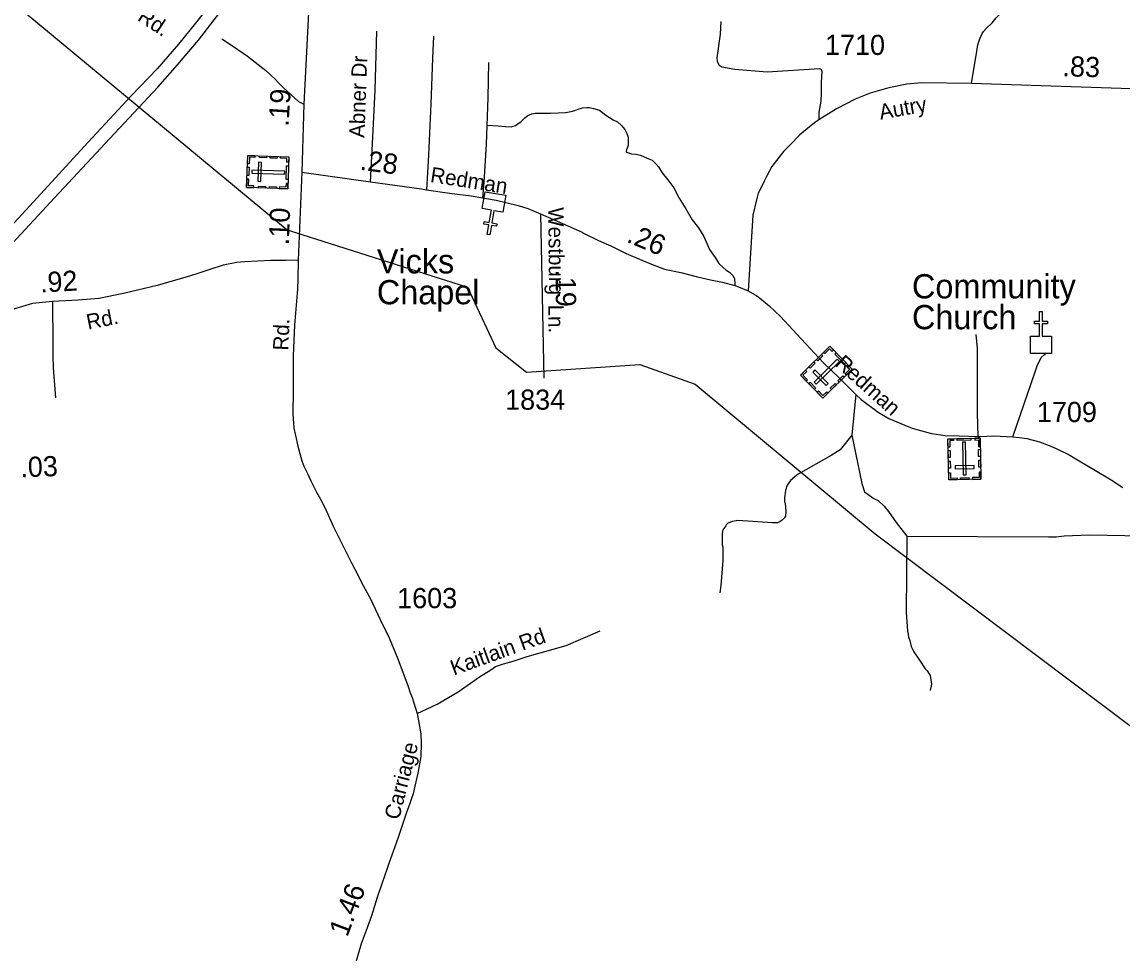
# Model space of a CAD drawing. Extents: x 2220236 to 2384410, y 720751 to 894131.
# Drawn here: x 2322969 to 2329781, y 789041 to 794812 of the extents above; entities that cross this region are included whole.
import ezdxf

# ---------------------------------------------------------------- set-up
doc = ezdxf.new("R2010")
doc.units = 0
doc.layers.add('Default', color=7, linetype='Continuous')

msp = doc.modelspace()

# ---------------------------------------------------------------- linework, layer by layer
at = {"layer": 'Default'}
for p, q in [((2324702.1, 793883), (2324679.8, 793336.9)), ((2326179.7, 793623.3), (2326199.9, 792607)), ((2328133.1, 792504.6), (2328109.2, 792253.5))]:
    msp.add_line(p, q, dxfattribs=at)
for points in [[(2314601.4, 799322.8), (2318782.1, 797406.7), (2318996.5, 796993.4), (2319167.5, 796881.1), (2319181.6, 796873.3), (2319227.8, 796855.8), (2319257.9, 796848.2), (2320082.2, 796607.2), (2321023, 795555.6), (2322148.4, 795565.8), (2324611.2, 793525.3), (2325728.4, 793169.4), (2325904.4, 792793.5), (2326094, 792643.6), (2326795.1, 792691.2), (2327138.2, 792569), (2328253.7, 791643.4), (2330063.6, 790279.5)], [(2324771, 795862.6), (2324672.4, 795723), (2324529.7, 795470.8), (2324404.9, 795293.1), (2324260.7, 795096.5), (2324111, 794890.4), (2324043.6, 794804.3), (2323938.8, 794675.1), (2323805.9, 794521.5), (2323646.8, 794356.7), (2323377.2, 794066.4), (2323040.3, 793699.3), (2322778.2, 793416.5), (2322473.1, 793094.3), (2322160.5, 792761), (2321943.4, 792525), (2321731.9, 792298.4), (2321552.2, 792099.8), (2321436.1, 791959.4), (2321365, 791871.3), (2321275.1, 791749.6), (2321229.9, 791679), (2321198.4, 791629.7), (2321136.1, 791537.9)], [(2321144.7, 791392.4), (2321232.6, 791530.2), (2321321, 791665.3), (2321423.9, 791805.8), (2321528.8, 791944.4), (2321631.7, 792064.2), (2321712.2, 792159.8), (2322090.3, 792560.6), (2322515.2, 793013.8), (2322885.9, 793416.5), (2323170.4, 793723.6), (2323542.9, 794122.5), (2323810.6, 794409.1), (2323932.2, 794547.7), (2324061.4, 794699.4), (2324194.3, 794869.8), (2324321.6, 795032.8), (2324526.5, 795311.4), (2324639.5, 795479.3), (2324769.4, 795665.1)], [(2328848.8, 794431.8), (2328885.1, 794642.8), (2328889.2, 794670.6), (2328898.5, 794701), (2328902.3, 794710.9), (2328916.1, 794741.1), (2328924, 794753.2), (2328939.6, 794771.3), (2328977.4, 794807.8), (2329002.9, 794838.1), (2329026.8, 794862.3), (2329034.4, 794886.4), (2329042.1, 794928.3), (2329018.8, 795038), (2329000.1, 795107.9)], [(2324743.2, 794871.1), (2324714.3, 794303.4), (2324702.1, 793883)], [(2327297.9, 794815.6), (2327292.8, 794735.6), (2327272.5, 794589.5), (2327274.8, 794569.4), (2327284.9, 794547.6), (2327291, 794539.7), (2327303, 794533.8), (2327382.7, 794519.8), (2327583.1, 794504), (2327907.5, 794524.1), (2327919, 794519.8), (2327921.9, 794505.4), (2327919, 794437.6), (2327917.5, 794369.8), (2327916.1, 794322.2), (2327904.6, 794253), (2327903.1, 794205.4)], [(2324207.4, 794706.8), (2324278, 794660.5), (2324366.2, 794600.9), (2324478.7, 794512.6), (2324536, 794457.4), (2324558.1, 794435.3), (2324586.8, 794406.7), (2324680.6, 794319.6), (2324714.3, 794303.4)], [(2325127.4, 793822.9), (2325138.9, 794057.5), (2325156.2, 794390.7), (2325166.3, 794754.2)], [(2325518, 794723.2), (2325512.2, 794586.2), (2325500.7, 794304.9), (2325486.3, 793987.5), (2325474.8, 793773.6)], [(2325823.8, 793723.4), (2325830.8, 793818), (2325845.3, 794056.1), (2325855.3, 794341.7), (2325861.1, 794560.2)], [(2330270.2, 794382.8), (2328848.8, 794431.8), (2328541.8, 794434.7), (2328449.5, 794427.5), (2328337.1, 794404.4), (2328221.7, 794371.2), (2328129.5, 794333.7), (2328014.1, 794274.6), (2327903.1, 794205.4), (2327877.2, 794186.6), (2327833.9, 794152), (2327786.4, 794113), (2327725.8, 794051), (2327685.5, 794009.2), (2327613.4, 793916.8), (2327578.8, 793855.5), (2327564.4, 793826.7), (2327549.9, 793796.4), (2327528.3, 793753.1), (2327516.8, 793709.8), (2327494.7, 793616.3), (2327467, 793146.6)], [(2325850.3, 794172.9), (2325918.1, 794168.6), (2325962.7, 794164.2), (2325998.8, 794162.8), (2326011.8, 794167.1), (2326024.7, 794171.5), (2326040.6, 794181.5), (2326060.8, 794196), (2326083.8, 794217.6), (2326102.6, 794232), (2326127.1, 794243.6), (2326147.3, 794247.9), (2326179, 794247.9), (2326243.9, 794247.9), (2326334.7, 794252.2), (2326370.7, 794258), (2326392.3, 794263.8), (2326414, 794272.4), (2326439.9, 794279.6), (2326467.3, 794282.5), (2326484.6, 794282.5), (2326507.7, 794276.8), (2326545.2, 794265.2), (2326585.5, 794234.9), (2326630.2, 794206.1), (2326656.2, 794193.1), (2326682.1, 794171.5), (2326702.3, 794146.9), (2326713.8, 794122.4), (2326722.5, 794097.9), (2326722.5, 794077.7), (2326722.5, 794047.4), (2326712.4, 794021.4), (2326710.9, 794012.8), (2326712.4, 794005.6), (2326742.7, 793995.5), (2326771.5, 793994), (2326798.9, 793986.8), (2326840.7, 793969.5), (2326871, 793956.5), (2326892.6, 793936.3), (2326909.9, 793914.7), (2326934.4, 793877.9), (2326969, 793834.6), (2327006.5, 793785.6), (2327038.2, 793720.7), (2327080, 793655.8), (2327120.3, 793586.5), (2327157.8, 793537.5), (2327191, 793484.1), (2327227, 793404), (2327261.6, 793353.5), (2327284.7, 793316), (2327310.6, 793291.5), (2327330.8, 793275.7), (2327351, 793262.7), (2327365.4, 793248.2), (2327372.6, 793239.6), (2327381.3, 793222.3), (2327381.3, 793216.5), (2327382.7, 793194.9), (2327382.7, 793179.4)], [(2324702.1, 793883), (2325127.4, 793822.9), (2325443, 793778.4), (2325474.8, 793773.6), (2325616, 793752.4), (2325751.6, 793735.1), (2325823.8, 793723.4), (2325845.3, 793720), (2325905.8, 793708.4), (2326041.3, 793676.7), (2326101.9, 793657.9), (2326179.7, 793623.3)], [(2326179.7, 793623.3), (2326348.4, 793549.7), (2326437.5, 793510.8), (2326445.6, 793505), (2326538.7, 793458.9), (2326615.1, 793425), (2326711.7, 793378.8), (2326808.2, 793337), (2326867.3, 793312.4), (2326948.1, 793282.1), (2327049, 793260.5), (2327152.8, 793233.1), (2327233.5, 793215.8), (2327307, 793201.4), (2327382.7, 793179.4), (2327406.5, 793172.5), (2327467, 793146.6)], [(2324679.8, 793336.9), (2324602.1, 793334.3), (2324510.2, 793334.3), (2324349.6, 793327.8), (2324299.1, 793322.6), (2324215, 793305.8), (2324126.9, 793277.9), (2324063.4, 793255.9), (2324012.9, 793240.4), (2323805.8, 793179.5), (2323598.6, 793131.5), (2323444.5, 793100.4), (2323317.6, 793090.1), (2323158.3, 793081), (2323033.8, 793069.1), (2322819, 793005.8)], [(2324679.8, 793336.9), (2324677.2, 793220.9), (2324674.7, 793157.4), (2324657.6, 792934), (2324649.5, 792744), (2324647.9, 792528.1), (2324646.2, 792386.5), (2324652.6, 792297.1), (2324663, 792251.7), (2324677.2, 792185.6), (2324701.7, 792094.1), (2324714.8, 792062.5), (2324736.8, 792017.2), (2324757.5, 791971.8), (2324792.5, 791899.9), (2324816.8, 791858.2), (2324843.7, 791806.6), (2324898.7, 791685.2), (2325009.1, 791462.5), (2325049.9, 791388.9), (2325072.4, 791341.2), (2325127.4, 791239.8), (2325186.8, 791112.6), (2325242, 790999.2), (2325297.4, 790867.9), (2325361.2, 790696.6), (2325371.6, 790664.8), (2325385.8, 790629), (2325416.6, 790530.3), (2325438.7, 790404.6), (2325441.2, 790344.6), (2325438.7, 790263.4), (2325420.5, 790161), (2325402.4, 790079.4), (2325390.7, 790032.7), (2325381.7, 790004.2), (2325371.3, 789972.1), (2325350.6, 789917.7), (2325298.8, 789762.2), (2325267.7, 789675.4), (2325243.1, 789608), (2325227.6, 789563.9), (2325200.4, 789482.3), (2325168, 789391.6), (2325133.1, 789277.6), (2325105.9, 789202.4), (2325069.6, 789104), (2325032, 788975.9)], [(2327467, 793146.6), (2327519.6, 793116.8), (2327545.9, 793095), (2327596.8, 793054.2), (2327667.4, 792987.9), (2327742.4, 792904.9), (2327929.8, 792703), (2328029.3, 792607.8), (2328133.1, 792504.6), (2328166.6, 792475.3), (2328270.4, 792396), (2328336.3, 792356.1), (2328436.8, 792314.9), (2328481, 792297.3), (2328555.4, 792275.3), (2328601.6, 792263.7), (2328687, 792251.7), (2328773.1, 792250), (2328889.9, 792246), (2328900, 792245.7), (2328987.9, 792248.6), (2329104.7, 792243.5), (2329145.1, 792239.2), (2329191.2, 792232), (2329270.5, 792213.2), (2329329.6, 792190.2), (2329372.8, 792171.4), (2329453.6, 792132.5), (2329515.6, 792095), (2329606.4, 792040.1), (2329714.5, 791976.7), (2329787.3, 791930.5)], [(2323158.3, 793081), (2323159.6, 792819.9), (2323159.6, 792744.7), (2323162.2, 792670.9), (2323176.4, 792484.3)], [(2328889.9, 792246), (2328887, 792391.4), (2328885.6, 792629.4), (2328885.6, 792791), (2328878.4, 792877.5)], [(2329104.7, 792243.5), (2329244.5, 792645.6), (2329256, 792683.7), (2329281.5, 792734), (2329301.2, 792752.2), (2329307.2, 792752.2)], [(2328109.2, 792253.5), (2328036.2, 792162.7), (2327980.6, 792128.2), (2327775.9, 792012), (2327754.2, 791995.8), (2327728.5, 791973.5), (2327708.7, 791943.3), (2327697, 791911.2), (2327691.5, 791865.2), (2327691.8, 791843.2), (2327695.9, 791831.3), (2327700.4, 791783.3), (2327696.7, 791751.3), (2327690.9, 791741.3), (2327677.1, 791727.1), (2327665, 791719), (2327647.2, 791710.7), (2327617.2, 791710.5), (2327401.3, 791726.1), (2327369.3, 791719.7), (2327339.3, 791709.5), (2327331.4, 791701.4), (2327327.6, 791691.4), (2327309.8, 791667.1), (2327306.1, 791645.1), (2327304.8, 791575.1), (2327309, 791559.2), (2327310, 791477.2), (2327297.5, 791323.3), (2327290.1, 791277.2)], [(2328109.2, 792253.5), (2328170.4, 791954.3), (2328186.9, 791902.6), (2328245.4, 791861.2), (2328271.5, 791849.4), (2328307.8, 791813.9), (2328336.1, 791780.3), (2328382.9, 791712.7), (2328447.8, 791627.4)], [(2328447.8, 791627.4), (2329325.3, 791624.7), (2329374.3, 791624), (2329423.3, 791629.8), (2329579, 791635.5), (2330017.2, 791629), (2330083.5, 791627.6), (2330106.6, 791633.4), (2330131.1, 791646.3), (2330147, 791662.2), (2330161.4, 791683.8)], [(2328447.8, 791627.4), (2328444.8, 791157.7), (2328452, 791039.7), (2328456.3, 791021.9), (2328458.5, 791003.8), (2328466.8, 790981.9), (2328475.1, 790944.1), (2328481.2, 790932.1), (2328491.4, 790912.3), (2328527.9, 790860.6), (2328562.5, 790807), (2328574.6, 790795.3), (2328593, 790765.4), (2328601.5, 790711.5), (2328594, 790673.4)], [(2325416.6, 790530.3), (2325541, 790587.3), (2325670.4, 790663.8), (2325802.5, 790757.1), (2325872.5, 790800.5), (2325902.2, 790821.2), (2325951.4, 790836.8), (2326011, 790853.6), (2326097.8, 790882.1), (2326338.6, 790950.8), (2326549.7, 791042.8)]]:
    msp.add_lwpolyline(points, dxfattribs=at)
for points in [[(2324360.3, 793787), (2324367.1, 793986), (2324621.6, 793977.2), (2324614.7, 793778.2)], [(2324410.4, 793984.5), (2324410.1, 793973.2), (2324377.9, 793974.3), (2324376.5, 793933.8), (2324365.4, 793934.2), (2324367.2, 793986)], [(2324483.1, 793970.6), (2324439.8, 793972.1), (2324440.2, 793983.5), (2324483.5, 793982)], [(2324549, 793968.3), (2324505.7, 793969.8), (2324506.1, 793981.2), (2324549.4, 793979.7)], [(2324620.4, 793944.1), (2324609, 793944.5), (2324609.7, 793966.5), (2324569.3, 793967.9), (2324569.7, 793979), (2324621.6, 793977.2)], [(2324362.8, 793861), (2324364.6, 793912.8), (2324376, 793912.4), (2324374.2, 793860.6)], [(2324393.3, 793894.9), (2324392.6, 793876.3), (2324595.3, 793869.3), (2324596, 793888)], [(2324429.7, 793825.4), (2324448.3, 793824.8), (2324452.4, 793942.5), (2324433.7, 793943.1)], [(2324605.2, 793836.1), (2324608.2, 793920.9), (2324619.5, 793920.5), (2324616.6, 793835.7)], [(2324403.5, 793785.5), (2324403.9, 793796.8), (2324371.8, 793798), (2324373.2, 793838.5), (2324362, 793838.9), (2324360.3, 793787)], [(2324615.8, 793811.3), (2324604.3, 793811.7), (2324603.6, 793789.7), (2324563.2, 793791.1), (2324562.8, 793780), (2324614.7, 793778.2)], [(2324477.7, 793782.9), (2324434.4, 793784.4), (2324434.8, 793795.8), (2324478, 793794.3)], [(2324544.8, 793780.6), (2324501.5, 793782.1), (2324501.9, 793793.5), (2324545.2, 793792)], [(2325947.9, 793634.1), (2325891.7, 793643.6), (2325878.8, 793568.6), (2325910.4, 793563.2), (2325907.7, 793547.4), (2325876.1, 793552.8), (2325865.9, 793493.6), (2325850.1, 793496.3), (2325860.3, 793555.5), (2325828.8, 793561), (2325831.5, 793576.7), (2325863, 793571.3), (2325876, 793646.3), (2325819.2, 793656.2), (2325837.2, 793761.1), (2325965.9, 793739)], [(2329214.3, 792866.8), (2329271.2, 792866.9), (2329271.2, 792943), (2329239.2, 792943), (2329239.2, 792959), (2329271.2, 792959), (2329271.2, 793019.2), (2329287.2, 793019.2), (2329287.2, 792959), (2329319.2, 792959), (2329319.2, 792943), (2329287.2, 792943), (2329287.2, 792866.9), (2329344.9, 792866.8), (2329344.9, 792760.3), (2329214.3, 792760.3)], [(2327929.5, 792483.5), (2327789.8, 792625.4), (2327971.2, 792804), (2328110.9, 792662.2)], [(2327994.4, 792780.4), (2327986.3, 792772.4), (2327970.8, 792788), (2327942, 792759.7), (2327934.2, 792767.6), (2327971.2, 792804)], [(2327873.9, 792581.7), (2327887, 792568.4), (2328031.4, 792710.7), (2328018.3, 792724)], [(2327927.7, 792745.2), (2327896.8, 792714.8), (2327888.8, 792722.9), (2327919.7, 792753.3)], [(2328062.4, 792695.1), (2328002.9, 792755.5), (2328011, 792763.5), (2328070.5, 792703.1)], [(2327820.6, 792655.8), (2327828.6, 792647.7), (2327805.7, 792625.2), (2327834.1, 792596.3), (2327826.2, 792588.5), (2327789.8, 792625.4)], [(2327880.7, 792699), (2327849.8, 792668.6), (2327841.8, 792676.7), (2327872.7, 792707.1)], [(2327949.3, 792560.3), (2327962.6, 792573.4), (2327880, 792657.3), (2327866.7, 792644.2)], [(2328087.7, 792685.7), (2328079.5, 792677.7), (2328094.9, 792662), (2328066.1, 792633.6), (2328073.9, 792625.7), (2328110.9, 792662.1)], [(2328061.1, 792613.1), (2328030.2, 792582.7), (2328022.2, 792590.8), (2328053.1, 792621.2)], [(2327877.5, 792536.3), (2327841.2, 792573.2), (2327849.3, 792581.2), (2327885.6, 792544.3)], [(2327960.3, 792513.9), (2327952.4, 792522), (2327929.4, 792499.4), (2327901, 792528.3), (2327893.1, 792520.5), (2327929.5, 792483.5)], [(2328013.2, 792565.9), (2327982.3, 792535.5), (2327974.3, 792543.6), (2328005.2, 792574)], [(2328907.9, 791980.9), (2328708.9, 791976.7), (2328703.5, 792231.2), (2328902.5, 792235.5)], [(2328736.6, 792231.9), (2328736.8, 792220.5), (2328714.8, 792220), (2328715.7, 792179.6), (2328704.6, 792179.4), (2328703.5, 792231.2)], [(2328845.3, 792222.8), (2328760.5, 792221), (2328760.2, 792232.4), (2328845.1, 792234.2)], [(2328798.3, 792007.9), (2328817, 792008.3), (2328812.7, 792211), (2328794, 792210.6)], [(2328869.4, 792234.7), (2328869.7, 792223.2), (2328891.7, 792223.7), (2328892.5, 792183.3), (2328903.7, 792183.5), (2328902.6, 792235.4)], [(2328716.4, 792159.2), (2328717.3, 792115.9), (2328705.9, 792115.7), (2328705, 792159)], [(2328904, 792165.5), (2328904.9, 792122.2), (2328893.6, 792122), (2328892.6, 792165.3)], [(2328717.7, 792093.3), (2328718.7, 792050), (2328707.3, 792049.8), (2328706.4, 792093.1)], [(2328865.7, 792048.1), (2328865.3, 792066.7), (2328747.6, 792064.2), (2328748, 792045.6)], [(2328905.4, 792098.3), (2328906.4, 792055), (2328895, 792054.8), (2328894.1, 792098.1)], [(2328707.9, 792020), (2328719.2, 792020.3), (2328719.9, 791988.1), (2328760.5, 791988.9), (2328760.7, 791977.8), (2328708.8, 791976.7)], [(2328833.9, 791979.3), (2328782.1, 791978.2), (2328781.8, 791989.6), (2328833.6, 791990.7)], [(2328907, 792024.2), (2328895.7, 792024), (2328896.3, 791991.8), (2328855.8, 791990.9), (2328856, 791979.8), (2328907.9, 791980.9)]]:
    msp.add_lwpolyline(points, close=True, dxfattribs=at)

# ---------------------------------------------------------------- texts
for s, height, rotation, p in [('Rd.', 95, 326.57149, (2323678.1, 794826.3)), ('Abner Dr', 95, 87.93711, (2325089.7, 794093)), ('.83', 125, 358.05586, (2329411.1, 794477)), ('.19', 125, 86.48922, (2324619.4, 794162.7)), ('Autry', 95, 10.10782, (2328285.9, 794207.1)), ('.28', 125, 352.61516, (2325058.2, 793897.2)), ('Redman', 95, 351.04969, (2325493.3, 793821.5)), ('.10', 125, 87.66791, (2324621, 793427.9)), ('Westburg', 95, 270.50734, (2326227.9, 793664.4)), ('.26', 125, 337.24039, (2326707.3, 793452.4)), ('.92', 125, 3.25916, (2323084, 793136.3)), ('.19', 125, 270.50734, (2326274, 793279.9)), ('Rd.', 95, 11.26021, (2323378.3, 792906.4)), ('Ln.', 95, 270.50734, (2326228.5, 793061.5)), ('Rd.', 95, 87.55875, (2324618, 792776.2)), ('Redman', 95, 318.10989, (2327998.4, 792688.3)), ('.03', 125, 2.12032, (2322961.2, 791992.1)), ('Kaitlain Rd', 95, 19.85268, (2325642.9, 790764.5)), ('Carriage', 95, 75.68517, (2325303.5, 789866.8)), ('1.46', 125, 69.17273, (2324983.4, 789141.5))]:
    msp.add_text(s, height=height, rotation=rotation, dxfattribs=at).set_placement(p)
for s, height, p in [('1710', 125, (2327941.9, 794607.7)), ('Vicks', 150, (2325166.8, 793255.1)), ('Chapel', 150, (2325166.8, 793064.1)), ('Community', 150, (2328480.7, 793100.5)), ('Church', 150, (2328480.7, 792909.5)), ('1834', 125, (2325961.1, 792411.1)), ('1709', 125, (2329254.1, 792334.7)), ('1603', 125, (2325292.2, 791182.3))]:
    msp.add_text(s, height=height, dxfattribs=at).set_placement(p)

doc.saveas('drawing.dxf')
